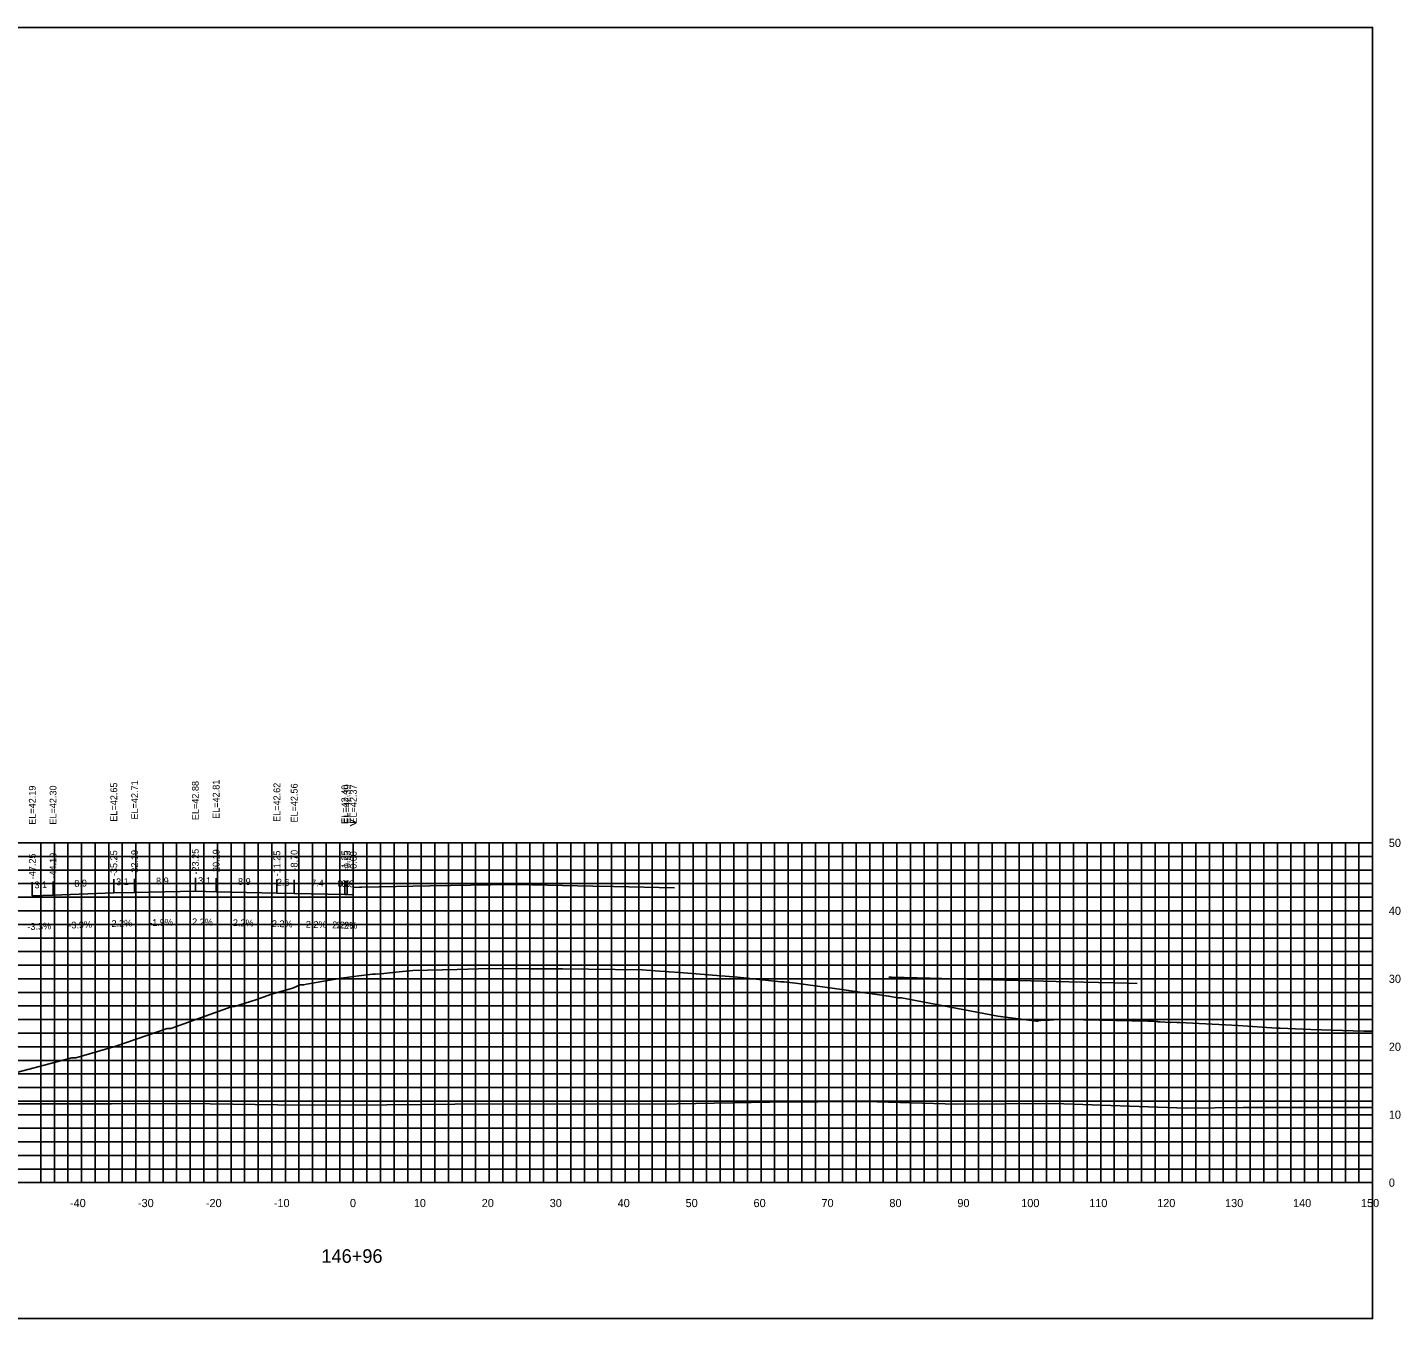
# Model space of a CAD drawing. Extents: x 1800880 to 1818864, y 245271 to 250560.
# Drawn here: x 1815696.3 to 1815898.4, y 246911.1 to 247101.1 of the extents above; entities that cross this region are included whole.
import ezdxf

# ---------------------------------------------------------------- set-up
doc = ezdxf.new("R2010")
doc.units = 0
for name, color, linetype in [('33', 7, 'Continuous'), ('ANNO-TXT', 7, 'Continuous'), ('AXIS', 7, 'Continuous'), ('CL-CNST', 7, 'Continuous'), ('DESIGN - DRAINAGE - Bridges', 7, 'Continuous'), ('Level 32', 7, 'Continuous'), ('Level 37', 7, 'Continuous'), ('Level 46', 7, 'Continuous'), ('Level 62', 7, 'Continuous'), ('SHT-BDR', 7, 'Continuous')]:
    doc.layers.add(name, color=color, linetype=linetype)

msp = doc.modelspace()

# ---------------------------------------------------------------- linework, layer by layer
at = {"layer": 'AXIS'}
msp.add_lwpolyline([(1815744.27, 246974.5), (1815745.2, 246974.51), (1815745.52, 246974.52), (1815748.07, 246974.58), (1815755.52, 246974.72), (1815758.58, 246974.78), (1815767.52, 246974.95), (1815770.58, 246974.88), (1815779.52, 246974.68), (1815782.58, 246974.62), (1815791.52, 246974.42)], dxfattribs=at)
at = {"layer": 'CL-CNST'}
msp.add_lwpolyline([(1815692.26, 246946.61), (1815702.86, 246949.4), (1815703.07, 246949.4), (1815703.43, 246949.42), (1815709.31, 246951.15), (1815716.89, 246953.74), (1815717.15, 246953.74), (1815717.4, 246953.74), (1815726.3, 246956.94), (1815726.8, 246956.96), (1815729.91, 246957.94), (1815732.22, 246958.77), (1815735.16, 246959.63), (1815735.46, 246959.73), (1815736.45, 246960.14), (1815736.63, 246960.14), (1815736.95, 246960.14), (1815737.38, 246960.26), (1815742.5, 246961.12), (1815742.88, 246961.17), (1815745.06, 246961.5), (1815746.68, 246961.67), (1815747.11, 246961.71), (1815747.55, 246961.72), (1815748.34, 246961.8), (1815750.51, 246962.02), (1815753.05, 246962.28), (1815759.54, 246962.44), (1815764.22, 246962.56), (1815770.38, 246962.52), (1815775.05, 246962.5), (1815778.87, 246962.45), (1815786.77, 246962.35), (1815789.32, 246962.18), (1815790.27, 246962.11), (1815790.7, 246962.08), (1815790.74, 246962.08), (1815792.29, 246961.98), (1815800.8, 246961.27), (1815807.19, 246960.62), (1815807.59, 246960.62), (1815807.7, 246960.62), (1815809.73, 246960.34), (1815816.15, 246959.46), (1815817.14, 246959.33), (1815817.78, 246959.24), (1815821.73, 246958.68), (1815823.01, 246958.5), (1815823.05, 246958.5), (1815824.41, 246958.26), (1815824.88, 246958.25), (1815824.96, 246958.25), (1815839.14, 246955.55), (1815844.83, 246954.83), (1815844.97, 246954.83), (1815845.04, 246954.88), (1815845.42, 246954.91), (1815845.63, 246954.95), (1815845.7, 246954.95), (1815845.71, 246954.95), (1815845.72, 246954.95), (1815845.73, 246954.95), (1815845.73, 246954.95), (1815845.74, 246954.95), (1815845.76, 246954.95), (1815845.77, 246954.95), (1815845.78, 246954.95), (1815845.8, 246954.95), (1815845.82, 246954.95), (1815845.84, 246954.95), (1815845.87, 246954.95), (1815845.9, 246954.95), (1815845.95, 246954.95), (1815846, 246954.95), (1815846.03, 246954.95), (1815846.05, 246954.95), (1815846.19, 246954.95), (1815846.39, 246954.96), (1815846.71, 246954.97), (1815847.31, 246955), (1815848.84, 246955.06), (1815849.09, 246955.07), (1815849.38, 246955.06), (1815861.21, 246954.81), (1815861.89, 246954.81), (1815862.03, 246954.8), (1815862.27, 246954.78), (1815862.46, 246954.77), (1815862.61, 246954.75), (1815862.73, 246954.74), (1815862.83, 246954.73), (1815862.91, 246954.73), (1815862.99, 246954.72), (1815864.48, 246954.64), (1815864.64, 246954.69), (1815865.45, 246954.64), (1815865.53, 246954.64), (1815865.89, 246954.64), (1815874.51, 246954.17), (1815880.16, 246953.8), (1815880.3, 246953.8), (1815880.67, 246953.8), (1815885.2, 246953.59), (1815892.99, 246953.36), (1815893.16, 246953.36), (1815893.5, 246953.36), (1815894.27, 246953.34)], dxfattribs=at)
at = {"layer": 'DESIGN - DRAINAGE - Bridges'}
for p, q in [((1815894.27, 246931.05), (1815894.27, 246981.05)), ((1815894.33, 246981.05), (1815894.27, 246981.05)), ((1815894.33, 246971.05), (1815894.27, 246971.05)), ((1815894.33, 246961.05), (1815894.27, 246961.05)), ((1815894.33, 246951.05), (1815894.27, 246951.05)), ((1815894.33, 246941.05), (1815894.27, 246941.05)), ((1815594.27, 246931.05), (1815894.27, 246931.05)), ((1815704.27, 246930.99), (1815704.27, 246931.05)), ((1815714.27, 246930.99), (1815714.27, 246931.05)), ((1815724.27, 246930.99), (1815724.27, 246931.05)), ((1815734.27, 246930.99), (1815734.27, 246931.05)), ((1815744.27, 246930.99), (1815744.27, 246931.05)), ((1815754.27, 246930.99), (1815754.27, 246931.05)), ((1815764.27, 246930.99), (1815764.27, 246931.05)), ((1815774.27, 246930.99), (1815774.27, 246931.05)), ((1815784.27, 246930.99), (1815784.27, 246931.05)), ((1815794.27, 246930.99), (1815794.27, 246931.05)), ((1815804.27, 246930.99), (1815804.27, 246931.05)), ((1815814.27, 246930.99), (1815814.27, 246931.05)), ((1815824.27, 246930.99), (1815824.27, 246931.05)), ((1815834.27, 246930.99), (1815834.27, 246931.05)), ((1815844.27, 246930.99), (1815844.27, 246931.05)), ((1815854.27, 246930.99), (1815854.27, 246931.05)), ((1815864.27, 246930.99), (1815864.27, 246931.05)), ((1815874.27, 246930.99), (1815874.27, 246931.05)), ((1815884.27, 246930.99), (1815884.27, 246931.05)), ((1815894.27, 246930.99), (1815894.27, 246931.05)), ((1815894.33, 246931.05), (1815894.27, 246931.05))]:
    msp.add_line(p, q, dxfattribs=at)
at = {"layer": 'Level 37'}
for p, q in [((1815700.08, 246973.35), (1815700.08, 246975.35)), ((1815709.02, 246973.7), (1815709.02, 246975.7)), ((1815712.08, 246973.77), (1815712.08, 246975.77)), ((1815721.02, 246973.93), (1815721.02, 246975.93)), ((1815724.08, 246973.86), (1815724.08, 246975.86)), ((1815733.02, 246973.67), (1815733.02, 246975.67)), ((1815735.57, 246973.61), (1815735.57, 246975.61)), ((1815743.02, 246973.45), (1815743.02, 246975.45)), ((1815743.34, 246973.44), (1815743.34, 246975.44)), ((1815744.27, 246973.42), (1815744.27, 246975.42)), ((1815697.02, 246973.25), (1815697.02, 246975.25))]:
    msp.add_line(p, q, dxfattribs=at)
msp.add_lwpolyline([(1815594.27, 246911.05), (1815894.27, 246911.05), (1815894.27, 247101.05), (1815594.27, 247101.05)], close=True, dxfattribs=at)
at = {"layer": 'Level 46'}
for p, q in [((1815594.27, 246981.05), (1815894.27, 246981.05)), ((1815698.27, 246931.05), (1815698.27, 246981.05)), ((1815700.27, 246931.05), (1815700.27, 246981.05)), ((1815702.27, 246931.05), (1815702.27, 246981.05)), ((1815704.27, 246931.05), (1815704.27, 246981.05)), ((1815706.27, 246931.05), (1815706.27, 246981.05)), ((1815708.27, 246931.05), (1815708.27, 246981.05)), ((1815710.27, 246931.05), (1815710.27, 246981.05)), ((1815712.27, 246931.05), (1815712.27, 246981.05)), ((1815714.27, 246931.05), (1815714.27, 246981.05)), ((1815716.27, 246931.05), (1815716.27, 246981.05)), ((1815718.27, 246931.05), (1815718.27, 246981.05)), ((1815720.27, 246931.05), (1815720.27, 246981.05)), ((1815722.27, 246931.05), (1815722.27, 246981.05)), ((1815724.27, 246931.05), (1815724.27, 246981.05)), ((1815726.27, 246931.05), (1815726.27, 246981.05)), ((1815728.27, 246931.05), (1815728.27, 246981.05)), ((1815730.27, 246931.05), (1815730.27, 246981.05)), ((1815732.27, 246931.05), (1815732.27, 246981.05)), ((1815734.27, 246931.05), (1815734.27, 246981.05)), ((1815736.27, 246931.05), (1815736.27, 246981.05)), ((1815738.27, 246931.05), (1815738.27, 246981.05)), ((1815740.27, 246931.05), (1815740.27, 246981.05)), ((1815742.27, 246931.05), (1815742.27, 246981.05)), ((1815744.27, 246931.05), (1815744.27, 246981.05)), ((1815746.27, 246931.05), (1815746.27, 246981.05)), ((1815748.27, 246931.05), (1815748.27, 246981.05)), ((1815750.27, 246931.05), (1815750.27, 246981.05)), ((1815752.27, 246931.05), (1815752.27, 246981.05)), ((1815754.27, 246931.05), (1815754.27, 246981.05)), ((1815756.27, 246931.05), (1815756.27, 246981.05)), ((1815758.27, 246931.05), (1815758.27, 246981.05)), ((1815760.27, 246931.05), (1815760.27, 246981.05)), ((1815762.27, 246931.05), (1815762.27, 246981.05)), ((1815764.27, 246931.05), (1815764.27, 246981.05)), ((1815766.27, 246931.05), (1815766.27, 246981.05)), ((1815768.27, 246931.05), (1815768.27, 246981.05)), ((1815770.27, 246931.05), (1815770.27, 246981.05)), ((1815772.27, 246931.05), (1815772.27, 246981.05)), ((1815774.27, 246931.05), (1815774.27, 246981.05)), ((1815776.27, 246931.05), (1815776.27, 246981.05)), ((1815778.27, 246931.05), (1815778.27, 246981.05)), ((1815780.27, 246931.05), (1815780.27, 246981.05)), ((1815782.27, 246931.05), (1815782.27, 246981.05)), ((1815784.27, 246931.05), (1815784.27, 246981.05)), ((1815786.27, 246931.05), (1815786.27, 246981.05)), ((1815788.27, 246931.05), (1815788.27, 246981.05)), ((1815790.27, 246931.05), (1815790.27, 246981.05)), ((1815792.27, 246931.05), (1815792.27, 246981.05)), ((1815794.27, 246931.05), (1815794.27, 246981.05)), ((1815796.27, 246931.05), (1815796.27, 246981.05)), ((1815798.27, 246931.05), (1815798.27, 246981.05)), ((1815800.27, 246931.05), (1815800.27, 246981.05)), ((1815802.27, 246931.05), (1815802.27, 246981.05)), ((1815804.27, 246931.05), (1815804.27, 246981.05)), ((1815806.27, 246931.05), (1815806.27, 246981.05)), ((1815808.27, 246931.05), (1815808.27, 246981.05)), ((1815810.27, 246931.05), (1815810.27, 246981.05)), ((1815812.27, 246931.05), (1815812.27, 246981.05)), ((1815814.27, 246931.05), (1815814.27, 246981.05)), ((1815816.27, 246931.05), (1815816.27, 246981.05)), ((1815818.27, 246931.05), (1815818.27, 246981.05)), ((1815820.27, 246931.05), (1815820.27, 246981.05)), ((1815822.27, 246931.05), (1815822.27, 246981.05)), ((1815824.27, 246931.05), (1815824.27, 246981.05)), ((1815826.27, 246931.05), (1815826.27, 246981.05)), ((1815828.27, 246931.05), (1815828.27, 246981.05)), ((1815830.27, 246931.05), (1815830.27, 246981.05)), ((1815832.27, 246931.05), (1815832.27, 246981.05)), ((1815834.27, 246931.05), (1815834.27, 246981.05)), ((1815836.27, 246931.05), (1815836.27, 246981.05)), ((1815838.27, 246931.05), (1815838.27, 246981.05)), ((1815840.27, 246931.05), (1815840.27, 246981.05)), ((1815842.27, 246931.05), (1815842.27, 246981.05)), ((1815844.27, 246931.05), (1815844.27, 246981.05)), ((1815846.27, 246931.05), (1815846.27, 246981.05)), ((1815848.27, 246931.05), (1815848.27, 246981.05)), ((1815850.27, 246931.05), (1815850.27, 246981.05)), ((1815852.27, 246931.05), (1815852.27, 246981.05)), ((1815854.27, 246931.05), (1815854.27, 246981.05)), ((1815856.27, 246931.05), (1815856.27, 246981.05)), ((1815858.27, 246931.05), (1815858.27, 246981.05)), ((1815860.27, 246931.05), (1815860.27, 246981.05)), ((1815862.27, 246931.05), (1815862.27, 246981.05)), ((1815864.27, 246931.05), (1815864.27, 246981.05)), ((1815866.27, 246931.05), (1815866.27, 246981.05)), ((1815868.27, 246931.05), (1815868.27, 246981.05)), ((1815870.27, 246931.05), (1815870.27, 246981.05)), ((1815872.27, 246931.05), (1815872.27, 246981.05)), ((1815874.27, 246931.05), (1815874.27, 246981.05)), ((1815876.27, 246931.05), (1815876.27, 246981.05)), ((1815878.27, 246931.05), (1815878.27, 246981.05)), ((1815880.27, 246931.05), (1815880.27, 246981.05)), ((1815882.27, 246931.05), (1815882.27, 246981.05)), ((1815884.27, 246931.05), (1815884.27, 246981.05)), ((1815886.27, 246931.05), (1815886.27, 246981.05)), ((1815888.27, 246931.05), (1815888.27, 246981.05)), ((1815890.27, 246931.05), (1815890.27, 246981.05)), ((1815892.27, 246931.05), (1815892.27, 246981.05)), ((1815894.27, 246931.05), (1815894.27, 246981.05)), ((1815594.27, 246979.05), (1815894.27, 246979.05)), ((1815594.27, 246977.05), (1815894.27, 246977.05)), ((1815594.27, 246975.05), (1815894.27, 246975.05)), ((1815594.27, 246973.05), (1815894.27, 246973.05)), ((1815594.27, 246971.05), (1815894.27, 246971.05)), ((1815594.27, 246969.05), (1815894.27, 246969.05)), ((1815594.27, 246967.05), (1815894.27, 246967.05)), ((1815594.27, 246965.05), (1815894.27, 246965.05)), ((1815594.27, 246963.05), (1815894.27, 246963.05)), ((1815594.27, 246961.05), (1815894.27, 246961.05)), ((1815594.27, 246959.05), (1815894.27, 246959.05)), ((1815594.27, 246957.05), (1815894.27, 246957.05)), ((1815594.27, 246955.05), (1815894.27, 246955.05)), ((1815594.27, 246953.05), (1815894.27, 246953.05)), ((1815594.27, 246951.05), (1815894.27, 246951.05)), ((1815594.27, 246949.05), (1815894.27, 246949.05)), ((1815594.27, 246947.05), (1815894.27, 246947.05)), ((1815594.27, 246945.05), (1815894.27, 246945.05)), ((1815594.27, 246943.05), (1815894.27, 246943.05)), ((1815594.27, 246941.05), (1815894.27, 246941.05)), ((1815594.27, 246939.05), (1815894.27, 246939.05)), ((1815594.27, 246937.05), (1815894.27, 246937.05)), ((1815594.27, 246935.05), (1815894.27, 246935.05)), ((1815594.27, 246933.05), (1815894.27, 246933.05)), ((1815594.27, 246931.05), (1815894.27, 246931.05))]:
    msp.add_line(p, q, dxfattribs=at)
at = {"layer": 'Level 62'}
for points in [[(1815697.02, 246973.25), (1815700.08, 246973.35), (1815709.02, 246973.7), (1815712.08, 246973.77), (1815721.02, 246973.93), (1815724.08, 246973.86), (1815733.02, 246973.67), (1815735.57, 246973.61), (1815743.02, 246973.45), (1815743.34, 246973.44), (1815744.27, 246973.42)], [(1815823.09, 246961.31), (1815823.5, 246961.3), (1815829.1, 246961.16), (1815830.9, 246961.11), (1815849.58, 246960.62), (1815858.29, 246960.39), (1815859.62, 246960.35)], [(1815594.27, 246942.98), (1815597.66, 246942.96), (1815599.93, 246942.96), (1815625.41, 246942.78), (1815630.5, 246942.79), (1815653.17, 246942.63), (1815660.63, 246942.65), (1815680.92, 246942.59), (1815690.41, 246942.64), (1815708.68, 246942.66), (1815719.91, 246942.72), (1815736.44, 246942.43), (1815749.19, 246942.51), (1815764.19, 246942.67), (1815778.02, 246942.58), (1815791.95, 246942.66), (1815805.55, 246942.89), (1815819.7, 246942.98), (1815833.04, 246942.61), (1815847.46, 246942.71), (1815866.86, 246942.03), (1815875.21, 246942.09), (1815894.27, 246942.09)]]:
    msp.add_lwpolyline(points, dxfattribs=at)

# ---------------------------------------------------------------- texts
for s, p in [('-40', (1815702.57, 246927.45)), ('-30', (1815712.57, 246927.45)), ('-20', (1815722.57, 246927.45)), ('-10', (1815732.57, 246927.45)), ('0', (1815743.77, 246927.45)), ('10', (1815753.17, 246927.45)), ('20', (1815763.17, 246927.45)), ('30', (1815773.17, 246927.45)), ('40', (1815783.17, 246927.45)), ('50', (1815793.17, 246927.45)), ('60', (1815803.17, 246927.45)), ('70', (1815813.17, 246927.45)), ('80', (1815823.17, 246927.45)), ('90', (1815833.17, 246927.45)), ('100', (1815842.57, 246927.45)), ('110', (1815852.57, 246927.45)), ('120', (1815862.57, 246927.45)), ('130', (1815872.57, 246927.45)), ('140', (1815882.57, 246927.45)), ('150', (1815892.57, 246927.45))]:
    msp.add_text(s, height=1.2).set_placement(p)
at = {"layer": '33'}
for s, p in [('50', (1815896.67, 246980.45)), ('40', (1815896.67, 246970.45)), ('30', (1815896.67, 246960.45)), ('20', (1815896.67, 246950.45)), ('10', (1815896.67, 246940.45)), ('0', (1815896.67, 246930.45))]:
    msp.add_text(s, height=1.2, dxfattribs=at).set_placement(p)
at = {"layer": 'ANNO-TXT'}
for s, rotation, p in [('3.1', 1.8819, (1815697.36, 246974.36)), ('8.9', 2.2501, (1815703.23, 246974.57)), ('3.1', 1.2603, (1815709.37, 246974.81)), ('8.9', 1.0602, (1815715.25, 246974.93)), ('3.1', 358.7397, (1815721.42, 246975.02)), ('8.9', 358.7397, (1815727.29, 246974.89)), ('2.6', 358.7397, (1815733.01, 246974.77)), ('7.4', 358.7397, (1815738.04, 246974.66)), ('0.3', 358.7397, (1815741.92, 246974.57)), ('0.9', 358.7397, (1815742.54, 246974.56)), ('-3.3%', 1.8819, (1815696.31, 246968.22)), ('-3.9%', 2.2501, (1815702.34, 246968.43)), ('-2.2%', 1.2603, (1815708.25, 246968.68)), ('-1.9%', 1.0602, (1815714.24, 246968.81)), ('2.2%', 358.7397, (1815720.53, 246968.94)), ('2.2%', 358.7397, (1815726.53, 246968.81)), ('2.2%', 358.7397, (1815732.27, 246968.68)), ('2.2%', 358.7397, (1815737.27, 246968.57)), ('2.2%', 358.7397, (1815741.16, 246968.49)), ('2.2%', 358.7397, (1815741.78, 246968.47))]:
    msp.add_text(s, height=1, rotation=rotation, dxfattribs=at).set_placement(p)
at = {"layer": 'DESIGN - DRAINAGE - Bridges'}
msp.add_text('>', height=1.5, dxfattribs=at).set_placement((1815743.66, 246983.3))
at = {"layer": 'Level 32'}
msp.add_text('146+96', height=2, dxfattribs=at).set_placement((1815739.57, 246919.25))
at = {"layer": 'SHT-BDR'}
for s, p in [('EL=42.65', (1815709.52, 246984.17)), ('EL=42.71', (1815712.58, 246984.49)), ('EL=42.88', (1815721.52, 246984.4)), ('EL=42.81', (1815724.58, 246984.59)), ('EL=42.62', (1815733.52, 246984.14)), ('EL=42.56', (1815736.07, 246984.04)), ('EL=42.40', (1815743.52, 246983.84)), ('EL=42.39', (1815743.84, 246983.91)), ('EL=42.37', (1815744.77, 246983.89)), ('EL=42.19', (1815697.52, 246983.72)), ('EL=42.30', (1815700.58, 246983.74)), ('-47.25', (1815697.52, 246975.7)), ('-44.19', (1815700.58, 246975.8)), ('-35.25', (1815709.52, 246976.16)), ('-32.19', (1815712.58, 246976.22)), ('-23.25', (1815721.52, 246976.39)), ('-20.19', (1815724.58, 246976.32)), ('-11.25', (1815733.52, 246976.12)), ('-8.70', (1815736.07, 246976.98)), ('-1.25', (1815743.52, 246976.9)), ('-0.93', (1815743.84, 246976.89)), ('-0.00', (1815744.77, 246976.79))]:
    msp.add_text(s, height=1, rotation=90, dxfattribs=at).set_placement(p)

doc.saveas('drawing.dxf')
